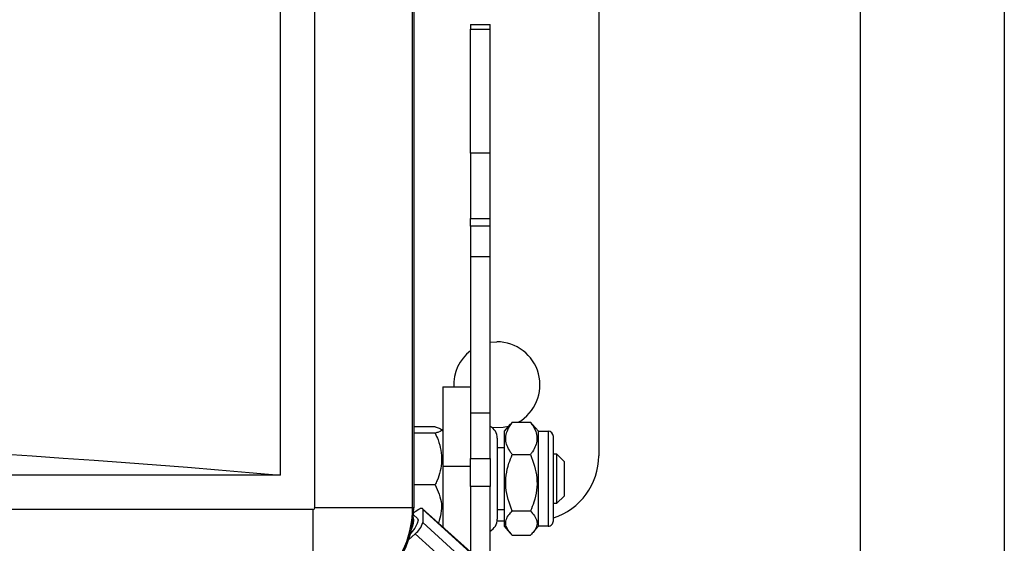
# Model space of a CAD drawing. Header units: inches. Extents: x 170 to 284, y 215 to 248.
# Tile 529 of 656: x 202.4705 to 202.5976, y 244.1978 to 244.2653. Entities that reach past the tile are written whole.
import ezdxf

# ---------------------------------------------------------------- set-up
doc = ezdxf.new("R2010")
doc.units = ezdxf.units.IN
doc.header["$LTSCALE"] = 0.25
doc.header["$MEASUREMENT"] = 0
doc.layers.add('LH FRONT OF HOOD', color=7, linetype='Continuous')

msp = doc.modelspace()

# ---------------------------------------------------------------- linework, layer by layer
at = {"layer": 'LH FRONT OF HOOD'}
for p, q in [((202.5085638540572, 244.7504753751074), (202.5085638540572, 244.2023628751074)), ((202.504128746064, 244.7462591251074), (202.504128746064, 244.2065791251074)), ((202.5452459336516, 244.3855975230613), (202.5452459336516, 244.2090903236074)), ((202.5790029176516, 244.3708204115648), (202.5790029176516, 244.1077967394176)), ((202.5976218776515, 244.3708204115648), (202.5976218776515, 244.1077967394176)), ((202.5212106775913, 244.2023628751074), (202.5212106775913, 244.2698228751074)), ((202.5213617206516, 244.2698228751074), (202.5213617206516, 244.2023628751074)), ((202.5286845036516, 244.2647334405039), (202.5312142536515, 244.2647334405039)), ((202.5286845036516, 244.2647334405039), (202.5286845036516, 244.2641393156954)), ((202.5312142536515, 244.2641393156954), (202.5312142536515, 244.2647334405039)), ((202.5286845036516, 244.2641393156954), (202.5312142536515, 244.2641393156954)), ((202.5286845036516, 244.2481167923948), (202.5286845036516, 244.2641393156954)), ((202.5312142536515, 244.2481167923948), (202.5312142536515, 244.2641393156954)), ((202.5312142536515, 244.2481167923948), (202.5286845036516, 244.2481167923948)), ((202.5286845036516, 244.2481167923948), (202.5286845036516, 244.2396897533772)), ((202.5312142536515, 244.2396897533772), (202.5312142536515, 244.2481167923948)), ((202.5286845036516, 244.2396897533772), (202.5312142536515, 244.2396897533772)), ((202.5286845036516, 244.2386914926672), (202.5286845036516, 244.2396897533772)), ((202.5312142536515, 244.2386914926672), (202.5312142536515, 244.2396897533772)), ((202.5312142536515, 244.2386914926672), (202.5286845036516, 244.2386914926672)), ((202.5286845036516, 244.2386914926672), (202.5286845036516, 244.2348015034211)), ((202.5312142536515, 244.2348015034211), (202.5312142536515, 244.2386914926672)), ((202.5286845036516, 244.2348015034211), (202.5312142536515, 244.2348015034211)), ((202.5286845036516, 244.2348015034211), (202.5286845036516, 244.2145990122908)), ((202.5312142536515, 244.2145990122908), (202.5312142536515, 244.2348015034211)), ((202.5312142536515, 244.2237270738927), (202.5320912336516, 244.2237966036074)), ((202.5251428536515, 244.2179631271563), (202.5286845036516, 244.2179631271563)), ((202.5251428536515, 244.2179631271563), (202.5251428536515, 244.207720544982)), ((202.5312142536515, 244.2145990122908), (202.5286845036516, 244.2145990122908)), ((202.5286845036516, 244.2145990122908), (202.5286845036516, 244.2087484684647)), ((202.5312142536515, 244.2087484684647), (202.5312142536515, 244.2145990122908)), ((202.5241309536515, 244.212814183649), (202.5213617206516, 244.212814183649)), ((202.5249314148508, 244.2124972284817), (202.5251428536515, 244.2122505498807)), ((202.5249314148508, 244.2124972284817), (202.5251428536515, 244.2122505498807)), ((202.5330694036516, 244.2122505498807), (202.5338559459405, 244.2131681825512)), ((202.5330694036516, 244.2000061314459), (202.5330694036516, 244.2122505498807)), ((202.5340813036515, 244.2134064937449), (202.5339052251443, 244.2131259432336)), ((202.5340813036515, 244.2134064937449), (202.5364424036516, 244.2134064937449)), ((202.536691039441, 244.2131233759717), (202.5364424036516, 244.2134064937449)), ((202.536699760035, 244.2131308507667), (202.5374543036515, 244.2122505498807)), ((202.5374543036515, 244.2122505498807), (202.5387191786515, 244.2122505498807)), ((202.5374543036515, 244.2000061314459), (202.5374543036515, 244.2122505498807)), ((202.5387191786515, 244.2122505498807), (202.5387191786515, 244.2000061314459)), ((202.5241309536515, 244.2120153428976), (202.5213617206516, 244.2120153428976)), ((202.5321586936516, 244.2113396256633), (202.5321586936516, 244.2009170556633)), ((202.5393937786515, 244.2006807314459), (202.5393937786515, 244.2115759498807)), ((202.5321586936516, 244.2101422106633), (202.5330694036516, 244.2101422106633)), ((202.5286845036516, 244.2087484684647), (202.5312142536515, 244.2087484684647)), ((202.5286845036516, 244.2051332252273), (202.5286845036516, 244.2087484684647)), ((202.5312142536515, 244.2087484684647), (202.5312142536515, 244.2051332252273)), ((202.5340813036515, 244.209248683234), (202.5364424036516, 244.209248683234)), ((202.5393937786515, 244.2093326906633), (202.5398154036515, 244.2093326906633)), ((202.5393937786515, 244.2093326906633), (202.5398154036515, 244.2093326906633)), ((202.5398154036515, 244.2093326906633), (202.5408273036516, 244.2083207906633)), ((202.5398154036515, 244.2093326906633), (202.5408273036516, 244.2083207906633)), ((202.5398154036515, 244.2093326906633), (202.5398154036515, 244.2029239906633)), ((202.5286845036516, 244.207720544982), (202.5251428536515, 244.207720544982)), ((202.5251428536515, 244.207720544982), (202.5251428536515, 244.1998866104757)), ((202.5408273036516, 244.2039358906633), (202.5408273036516, 244.2083207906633)), ((202.504128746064, 244.2065791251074), (202.246937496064, 244.2065791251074)), ((202.5241309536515, 244.2053294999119), (202.5213617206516, 244.2053294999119)), ((202.5312142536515, 244.2051332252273), (202.5286845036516, 244.2051332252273)), ((202.5286845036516, 244.2051332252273), (202.5286845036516, 244.1967061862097)), ((202.5312142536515, 244.1967061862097), (202.5312142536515, 244.2051332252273)), ((202.5408273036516, 244.2039358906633), (202.5398154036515, 244.2029239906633)), ((202.5408273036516, 244.2039358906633), (202.5398154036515, 244.2029239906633)), ((202.508344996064, 244.2021440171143), (202.242721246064, 244.2021440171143)), ((202.508344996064, 244.2021440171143), (202.508344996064, 244.1894971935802)), ((202.5212106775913, 244.2023628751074), (202.5085638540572, 244.2023628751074)), ((202.5213617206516, 244.2023628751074), (202.5212106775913, 244.2023628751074)), ((202.5224739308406, 244.2023054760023), (202.5286845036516, 244.1966767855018)), ((202.5225219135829, 244.2021704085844), (202.5225219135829, 244.2004598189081)), ((202.5225219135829, 244.2021704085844), (202.5286845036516, 244.1965852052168)), ((202.5330694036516, 244.2021144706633), (202.5321586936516, 244.2021144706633)), ((202.5398154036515, 244.2029239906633), (202.5393937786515, 244.2029239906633)), ((202.5398154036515, 244.2029239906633), (202.5393937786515, 244.2029239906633)), ((202.5213301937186, 244.2014574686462), (202.5218506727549, 244.2009857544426)), ((202.5213434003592, 244.2016725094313), (202.5215678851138, 244.2018759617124)), ((202.5340813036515, 244.2019705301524), (202.5364424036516, 244.2019705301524)), ((202.5286845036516, 244.1948746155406), (202.5225219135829, 244.2004598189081)), ((202.5251428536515, 244.2000061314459), (202.5250851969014, 244.1999388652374)), ((202.5251428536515, 244.2000061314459), (202.5250851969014, 244.1999388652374)), ((202.5330694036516, 244.2006578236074), (202.5321392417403, 244.2006578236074)), ((202.5338559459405, 244.1990884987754), (202.5330694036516, 244.2000061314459)), ((202.5374543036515, 244.2000061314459), (202.536699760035, 244.19912583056)), ((202.5387191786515, 244.2000061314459), (202.5374543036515, 244.2000061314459)), ((202.5206870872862, 244.1982267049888), (202.5215678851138, 244.1990249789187)), ((202.5215678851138, 244.1990249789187), (202.5286845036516, 244.1925751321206)), ((202.5340813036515, 244.1988501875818), (202.5364424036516, 244.1988501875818))]:
    msp.add_line(p, q, dxfattribs=at)
at = {"layer": 'LH FRONT OF HOOD', "flags": 128}
for points in [[(202.533605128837, 244.2128755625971), (202.5329207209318, 244.2127278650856), (202.5315061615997, 244.2126965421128)], [(202.5215678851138, 244.2018759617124), (202.521754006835, 244.2020336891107), (202.5219329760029, 244.2021634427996), (202.5220979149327, 244.2022602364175), (202.5222424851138, 244.2023203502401), (202.5223611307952, 244.2023414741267), (202.5224492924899, 244.2023227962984), (202.5225035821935, 244.2022650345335), (202.5225219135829, 244.2021704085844)], [(202.5218506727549, 244.2009857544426), (202.5219256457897, 244.2007747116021), (202.5218121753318, 244.2003309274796), (202.5214890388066, 244.1997490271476), (202.5210054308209, 244.1991175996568), (202.5209276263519, 244.1990293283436)]]:
    msp.add_lwpolyline(points, dxfattribs=at)
at = {"layer": 'LH FRONT OF HOOD'}
for centre, radius, start, end in [((202.5320912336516, 244.2182311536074), 0.005565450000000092, 299.9002199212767, 90), ((202.5320912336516, 244.2182311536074), 0.005565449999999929, 127.7430389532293, 182.7603745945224), ((202.5304215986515, 244.2113396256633), 0.001737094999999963, 0, 62.85070258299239), ((202.5387191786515, 244.2115759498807), 0.0006746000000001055, 0, 90), ((202.5368134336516, 244.2090903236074), 0.008432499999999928, 287.8183364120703, 0), ((202.508344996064, 244.2023628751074), 0.0002188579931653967, 269.9999999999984, 0), ((202.508344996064, 244.2023628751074), 0.01286568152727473, 269.9999999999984, 0), ((202.508344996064, 244.2023628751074), 0.01301672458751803, 269.9999999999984, 0), ((202.5304215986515, 244.2009170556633), 0.001737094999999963, 297.1492974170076, 0), ((202.5198644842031, 244.2011921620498), 0.002756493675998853, 308.1672646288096, 344.5926828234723), ((202.5387191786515, 244.2006807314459), 0.0006745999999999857, 269.9999999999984, 0)]:
    msp.add_arc(centre, radius, start, end, dxfattribs=at)
at = {"layer": 'LH FRONT OF HOOD', "extrusion": (0, 0, -1)}
for centre, major_axis, ratio, start_param, end_param in [((202.375533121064, 243.7254229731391), (-0.84325, 1.198330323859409e-16), 0.5773502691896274, 1.417698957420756, 1.723893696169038), ((202.5197194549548, 244.2000721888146), (0.00105618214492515, 0.001857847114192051), 0.6569353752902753, 0.6591354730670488, 1.432307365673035)]:
    msp.add_ellipse(centre, major_axis=major_axis, ratio=ratio, start_param=start_param, end_param=end_param, dxfattribs=at)
at = {"layer": 'LH FRONT OF HOOD'}
for points, knots in [([(202.5241309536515, 244.212814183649), (202.5244873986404, 244.212705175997), (202.5252043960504, 244.2124859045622), (202.5248208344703, 244.2122037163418), (202.5242795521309, 244.2120559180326), (202.5241309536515, 244.2120153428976)], [0, 0, 0, 0, 0.4176583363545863, 0.8401294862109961, 1, 1, 1, 1]), ([(202.5241309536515, 244.212814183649), (202.5244873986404, 244.212705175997), (202.5252043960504, 244.2124859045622), (202.5248208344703, 244.2122037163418), (202.5242795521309, 244.2120559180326), (202.5241309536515, 244.2120153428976)], [0, 0, 0, 0, 0.4176583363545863, 0.8401294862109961, 1, 1, 1, 1]), ([(202.5340813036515, 244.209248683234), (202.5339966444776, 244.2093656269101), (202.5335546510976, 244.2099761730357), (202.5330464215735, 244.2112002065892), (202.5334485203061, 244.2125164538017), (202.5339528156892, 244.2132257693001), (202.5340813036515, 244.2134064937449)], [0, 0, 0, 0, 0.08872718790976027, 0.4632318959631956, 0.8632384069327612, 1, 1, 1, 1]), ([(202.5364424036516, 244.2134064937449), (202.5365708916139, 244.2132257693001), (202.537075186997, 244.2125164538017), (202.5374772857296, 244.2112002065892), (202.5369690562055, 244.2099761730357), (202.5365270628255, 244.2093656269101), (202.5364424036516, 244.209248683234)], [0, 0, 0, 0, 0.136761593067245, 0.5367681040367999, 0.9112728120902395, 1, 1, 1, 1]), ([(202.5241309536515, 244.2120153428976), (202.5242594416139, 244.211724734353), (202.524763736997, 244.2105841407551), (202.5251658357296, 244.2084675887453), (202.5246576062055, 244.2064993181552), (202.5242156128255, 244.2055175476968), (202.5241309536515, 244.2053294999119)], [0, 0, 0, 0, 0.1367615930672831, 0.5367681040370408, 0.9112728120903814, 0.9999999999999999, 0.9999999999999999, 0.9999999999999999, 0.9999999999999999]), ([(202.5241309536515, 244.2120153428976), (202.5242594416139, 244.211724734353), (202.524763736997, 244.2105841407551), (202.5251658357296, 244.2084675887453), (202.5246576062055, 244.2064993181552), (202.5242156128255, 244.2055175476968), (202.5241309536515, 244.2053294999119)], [0, 0, 0, 0, 0.1367615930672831, 0.5367681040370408, 0.9112728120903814, 0.9999999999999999, 0.9999999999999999, 0.9999999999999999, 0.9999999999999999]), ([(202.5340813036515, 244.2019705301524), (202.5337248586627, 244.2029636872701), (202.5330078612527, 244.2049614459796), (202.5333914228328, 244.2075324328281), (202.5339327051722, 244.2088790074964), (202.5340813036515, 244.209248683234)], [0, 0, 0, 0, 0.4176583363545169, 0.8401294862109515, 1, 1, 1, 1]), ([(202.5364424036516, 244.209248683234), (202.5367988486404, 244.2082555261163), (202.5375158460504, 244.2062577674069), (202.5371322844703, 244.2036867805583), (202.5365910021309, 244.2023402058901), (202.5364424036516, 244.2019705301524)], [0, 0, 0, 0, 0.417658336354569, 0.8401294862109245, 1, 1, 1, 1]), ([(202.5241309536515, 244.2053294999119), (202.5245023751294, 244.204520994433), (202.5252400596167, 244.2029152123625), (202.5247873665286, 244.2012428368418), (202.524562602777, 244.2004124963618)], [0, 0, 0, 0, 0.5034963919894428, 1, 1, 1, 1]), ([(202.5241309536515, 244.2053294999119), (202.5245023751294, 244.204520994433), (202.5252400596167, 244.2029152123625), (202.5247873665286, 244.2012428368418), (202.524562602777, 244.2004124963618)], [0, 0, 0, 0, 0.5034963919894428, 1, 1, 1, 1]), ([(202.5340813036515, 244.1988501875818), (202.5337248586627, 244.1992759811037), (202.5330078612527, 244.2001324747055), (202.5333914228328, 244.2012347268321), (202.5339327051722, 244.2018120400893), (202.5340813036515, 244.2019705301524)], [0, 0, 0, 0, 0.4176583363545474, 0.8401294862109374, 1, 1, 1, 1]), ([(202.5364424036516, 244.2019705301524), (202.5367988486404, 244.2015447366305), (202.5375158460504, 244.2006882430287), (202.5371322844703, 244.1995859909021), (202.5365910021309, 244.1990086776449), (202.5364424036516, 244.1988501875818)], [0, 0, 0, 0, 0.4176583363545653, 0.8401294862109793, 1, 1, 1, 1])]:
    msp.add_open_spline(points, degree=3, knots=knots, dxfattribs=at)

doc.saveas('drawing.dxf')
